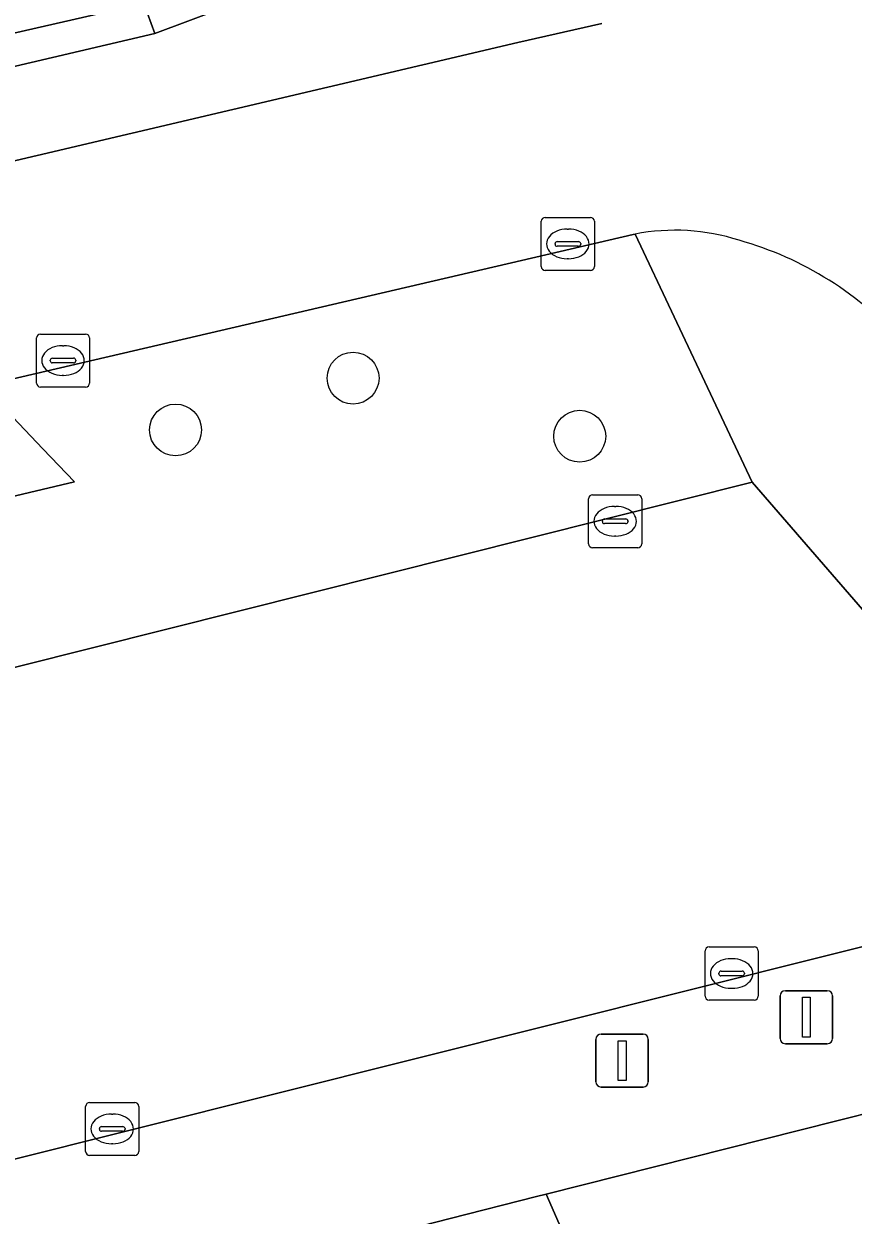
# Model space of a CAD drawing. Extents: x 161087 to 161926, y 382572 to 383873.
# Drawn here: x 161583.55 to 161599.19, y 383216.69 to 383239.17 of the extents above; entities that cross this region are included whole.
import ezdxf

# ---------------------------------------------------------------- set-up
doc = ezdxf.new("R2010")
doc.units = 0
for name, color, linetype in [('IMGEO_Boom', 7, 'Continuous'), ('IMGEO_Fietspad_gesloten', 7, 'Continuous'), ('IMGEO_Groenvoorziening', 7, 'Continuous'), ('IMGEO_Haag', 7, 'Continuous'), ('IMGEO_Kolk', 7, 'Continuous'), ('IMGEO_Lichtmast', 7, 'Continuous'), ('IMGEO_Pand', 7, 'Continuous'), ('IMGEO_Rijbaan_lokaal_gesloten', 7, 'Continuous'), ('IMGEO_Verkeersregelinstallatiepaal', 7, 'Continuous'), ('IMGEO_Voetpad_open', 7, 'Continuous')]:
    doc.layers.add(name, color=color, linetype=linetype)

msp = doc.modelspace()

# ---------------------------------------------------------------- linework, layer by layer
at = {"layer": 'IMGEO_Boom'}
for centre in [(161589.762, 383232.482), (161586.415, 383231.505), (161594.035, 383231.386)]:
    msp.add_circle(centre, 0.489, dxfattribs=at)
at = {"layer": 'IMGEO_Fietspad_gesloten'}
for points in [[(161594.453, 383239.171), (161592.871, 383238.811), (161580.219, 383235.841), (161567.512, 383232.88), (161557.961, 383230.64), (161557.775, 383230.596)], [(161558.702, 383226.706), (161559.693, 383226.941), (161564.545, 383228.091), (161576.781, 383230.939), (161582.129, 383232.184), (161582.784, 383232.337), (161595.04, 383235.193)], [(161595.04, 383235.193), (161595.077, 383235.2)]]:
    msp.add_lwpolyline(points, dxfattribs=at)
for centre, radius, start, end in [((161595.829, 383231.301), 3.971, 72.2105, 100.9164), ((161595.271, 383228.819), 6.509, 41.4353, 74.2133)]:
    msp.add_arc(centre, radius, start, end, dxfattribs=at)
at = {"layer": 'IMGEO_Groenvoorziening'}
for points in [[(161584.4, 383252.611), (161587.587, 383246.991), (161588.114, 383247.281), (161586.087, 383250.847), (161580.831, 383260.114), (161580.329, 383259.83), (161584.202, 383252.959), (161578.98, 383250), (161574.563, 383247.497), (161579.831, 383237.533), (161586.027, 383238.981), (161585.818, 383239.548), (161579.974, 383238.213), (161579.78, 383238.487), (161575.098, 383247.341)], [(161576.781, 383230.939), (161564.545, 383228.091), (161559.693, 383226.941), (161561.191, 383221.985), (161561.32, 383221.482), (161597.283, 383230.521), (161595.077, 383235.2), (161595.04, 383235.193), (161582.784, 383232.337), (161583.916, 383231.149), (161584.512, 383230.524), (161578.54, 383229.108)]]:
    msp.add_lwpolyline(points, close=True, dxfattribs=at)
msp.add_lwpolyline([(161585.861, 383246.038), (161586.833, 383246.578), (161587.587, 383246.991), (161584.4, 383252.611), (161575.098, 383247.341), (161579.78, 383238.487), (161579.974, 383238.213), (161585.818, 383239.548), (161585.585, 383240.176), (161585.497, 383240.449), (161585.442, 383240.548), (161584.951, 383241.437), (161586.782, 383242.519)], dxfattribs=at)
at = {"layer": 'IMGEO_Haag'}
msp.add_lwpolyline([(161580.831, 383260.114), (161580.329, 383259.83), (161584.202, 383252.959), (161578.98, 383250), (161574.563, 383247.497), (161579.831, 383237.533), (161586.027, 383238.981), (161585.818, 383239.548), (161579.974, 383238.213), (161579.78, 383238.487), (161575.098, 383247.341), (161584.4, 383252.611), (161587.587, 383246.991), (161588.114, 383247.281), (161586.087, 383250.847)], close=True, dxfattribs=at)
at = {"layer": 'IMGEO_Kolk'}
for p, q in [((161593.385, 383235.514), (161594.237, 383235.514)), ((161593.31, 383234.588), (161593.31, 383235.44)), ((161593.798, 383235.294), (161593.823, 383235.294)), ((161594.311, 383235.44), (161594.311, 383234.588)), ((161593.569, 383235.008), (161593.569, 383235.02)), ((161593.612, 383235.057), (161594.01, 383235.057)), ((161594.053, 383235.02), (161594.053, 383235.008)), ((161594.007, 383234.971), (161593.609, 383234.971)), ((161593.821, 383234.734), (161593.796, 383234.734)), ((161594.237, 383234.514), (161593.385, 383234.514)), ((161583.793, 383232.388), (161583.793, 383233.24)), ((161583.868, 383233.314), (161584.72, 383233.314)), ((161584.794, 383233.24), (161584.794, 383232.388)), ((161584.281, 383233.094), (161584.306, 383233.094)), ((161584.052, 383232.808), (161584.052, 383232.82)), ((161584.49, 383232.771), (161584.092, 383232.771)), ((161584.095, 383232.857), (161584.493, 383232.857)), ((161584.536, 383232.82), (161584.536, 383232.808)), ((161584.304, 383232.534), (161584.279, 383232.534)), ((161584.72, 383232.314), (161583.868, 383232.314)), ((161594.202, 383229.356), (161594.202, 383230.208)), ((161594.277, 383230.282), (161595.129, 383230.282)), ((161594.69, 383230.062), (161594.715, 383230.062)), ((161595.203, 383230.208), (161595.203, 383229.356)), ((161594.461, 383229.776), (161594.461, 383229.788)), ((161594.899, 383229.739), (161594.501, 383229.739)), ((161594.504, 383229.825), (161594.902, 383229.825)), ((161594.945, 383229.788), (161594.945, 383229.776)), ((161594.713, 383229.502), (161594.688, 383229.502)), ((161595.129, 383229.282), (161594.277, 383229.282)), ((161596.473, 383221.751), (161597.325, 383221.751)), ((161596.398, 383220.825), (161596.398, 383221.677)), ((161596.886, 383221.531), (161596.911, 383221.531)), ((161597.399, 383221.677), (161597.399, 383220.825)), ((161596.657, 383221.245), (161596.657, 383221.257)), ((161597.095, 383221.208), (161596.697, 383221.208)), ((161596.7, 383221.294), (161597.098, 383221.294)), ((161597.141, 383221.257), (161597.141, 383221.245)), ((161596.909, 383220.971), (161596.884, 383220.971)), ((161597.325, 383220.751), (161596.473, 383220.751)), ((161584.72, 383217.893), (161584.72, 383218.745)), ((161584.795, 383218.819), (161585.647, 383218.819)), ((161585.208, 383218.599), (161585.233, 383218.599)), ((161585.721, 383218.745), (161585.721, 383217.893)), ((161584.979, 383218.313), (161584.979, 383218.325)), ((161585.417, 383218.276), (161585.019, 383218.276)), ((161585.022, 383218.362), (161585.42, 383218.362)), ((161585.463, 383218.325), (161585.463, 383218.313)), ((161585.231, 383218.039), (161585.206, 383218.039)), ((161585.647, 383217.819), (161584.795, 383217.819))]:
    msp.add_line(p, q, dxfattribs=at)
for points in [[(161593.385, 383235.514), (161594.237, 383235.514)], [(161593.31, 383234.588), (161593.31, 383235.44)], [(161594.311, 383235.44), (161594.311, 383234.588)], [(161594.237, 383234.514), (161593.385, 383234.514)], [(161583.793, 383232.388), (161583.793, 383233.24)], [(161583.868, 383233.314), (161584.72, 383233.314)], [(161584.794, 383233.24), (161584.794, 383232.388)], [(161584.72, 383232.314), (161583.868, 383232.314)], [(161594.202, 383229.356), (161594.202, 383230.208)], [(161594.277, 383230.282), (161595.129, 383230.282)], [(161595.203, 383230.208), (161595.203, 383229.356)], [(161595.129, 383229.282), (161594.277, 383229.282)], [(161596.473, 383221.751), (161597.325, 383221.751)], [(161596.398, 383220.825), (161596.398, 383221.677)], [(161597.399, 383221.677), (161597.399, 383220.825)], [(161597.325, 383220.751), (161596.473, 383220.751)], [(161584.72, 383217.893), (161584.72, 383218.745)], [(161584.795, 383218.819), (161585.647, 383218.819)], [(161585.721, 383218.745), (161585.721, 383217.893)], [(161585.647, 383217.819), (161584.795, 383217.819)]]:
    msp.add_lwpolyline(points, dxfattribs=at)
for centre, radius, start, end in [((161593.387, 383235.438), 0.0765, 91.552, 178.448), ((161593.387, 383235.438), 0.0765, 91.552, 178.448), ((161594.235, 383235.438), 0.0765, 1.552, 88.448), ((161594.235, 383235.438), 0.0765, 1.552, 88.448), ((161593.609, 383235.017), 0.0403, 85.8775, 175.7526), ((161593.606, 383235.007), 0.0366, 178.938, 274.7102), ((161594.01, 383235.014), 0.043, 264.8664, 352.4533), ((161594.014, 383235.019), 0.0386, 1.7309, 96.639), ((161593.387, 383234.59), 0.0765, 181.552, 268.448), ((161593.387, 383234.59), 0.0765, 181.552, 268.448), ((161594.235, 383234.59), 0.0765, 271.552, 358.448), ((161594.235, 383234.59), 0.0765, 271.552, 358.448), ((161583.87, 383233.238), 0.0765, 91.552, 178.448), ((161583.87, 383233.238), 0.0765, 91.552, 178.448), ((161584.718, 383233.238), 0.0765, 1.552, 88.448), ((161584.718, 383233.238), 0.0765, 1.552, 88.448), ((161584.092, 383232.817), 0.0403, 85.8775, 175.7526), ((161584.089, 383232.807), 0.0366, 178.938, 274.7102), ((161584.493, 383232.814), 0.043, 264.8664, 352.4533), ((161584.497, 383232.819), 0.0386, 1.7309, 96.639), ((161583.87, 383232.39), 0.0765, 181.552, 268.448), ((161583.87, 383232.39), 0.0765, 181.552, 268.448), ((161584.718, 383232.39), 0.0765, 271.552, 358.448), ((161584.718, 383232.39), 0.0765, 271.552, 358.448), ((161594.279, 383230.206), 0.0765, 91.552, 178.448), ((161594.279, 383230.206), 0.0765, 91.552, 178.448), ((161595.127, 383230.206), 0.0765, 1.552, 88.448), ((161595.127, 383230.206), 0.0765, 1.552, 88.448), ((161594.501, 383229.785), 0.0403, 85.8775, 175.7526), ((161594.498, 383229.775), 0.0366, 178.938, 274.7102), ((161594.902, 383229.782), 0.043, 264.8664, 352.4533), ((161594.906, 383229.787), 0.0386, 1.7309, 96.639), ((161594.279, 383229.358), 0.0765, 181.552, 268.448), ((161594.279, 383229.358), 0.0765, 181.552, 268.448), ((161595.127, 383229.358), 0.0765, 271.552, 358.448), ((161595.127, 383229.358), 0.0765, 271.552, 358.448), ((161596.475, 383221.675), 0.0765, 91.552, 178.448), ((161596.475, 383221.675), 0.0765, 91.552, 178.448), ((161597.323, 383221.675), 0.0765, 1.552, 88.448), ((161597.323, 383221.675), 0.0765, 1.552, 88.448), ((161596.697, 383221.254), 0.0403, 85.8775, 175.7526), ((161596.694, 383221.244), 0.0366, 178.938, 274.7102), ((161597.098, 383221.251), 0.043, 264.8664, 352.4533), ((161597.102, 383221.256), 0.0386, 1.7309, 96.639), ((161596.475, 383220.827), 0.0765, 181.552, 268.448), ((161596.475, 383220.827), 0.0765, 181.552, 268.448), ((161597.323, 383220.827), 0.0765, 271.552, 358.448), ((161597.323, 383220.827), 0.0765, 271.552, 358.448), ((161584.797, 383218.743), 0.0765, 91.552, 178.448), ((161584.797, 383218.743), 0.0765, 91.552, 178.448), ((161585.645, 383218.743), 0.0765, 1.552, 88.448), ((161585.645, 383218.743), 0.0765, 1.552, 88.448), ((161585.019, 383218.322), 0.0403, 85.8775, 175.7526), ((161585.016, 383218.312), 0.0366, 178.938, 274.7102), ((161585.42, 383218.319), 0.043, 264.8664, 352.4533), ((161585.424, 383218.324), 0.0386, 1.7309, 96.639), ((161584.797, 383217.895), 0.0765, 181.552, 268.448), ((161584.797, 383217.895), 0.0765, 181.552, 268.448), ((161585.645, 383217.895), 0.0765, 271.552, 358.448), ((161585.645, 383217.895), 0.0765, 271.552, 358.448)]:
    msp.add_arc(centre, radius, start, end, dxfattribs=at)
for centre, major_axis, ratio, start_param, end_param in [((161593.797, 383235.014), (-0.387, 0.002), 0.722429, 4.712389, 7.853982), ((161593.822, 383235.014), (-0.39, 0.002), 0.717154, 1.570796, 4.712389), ((161584.28, 383232.814), (-0.387, 0.002), 0.722429, 4.712389, 7.853982), ((161584.305, 383232.814), (-0.39, 0.002), 0.717154, 1.570796, 4.712389), ((161594.689, 383229.782), (-0.387, 0.002), 0.722429, 4.712389, 7.853982), ((161594.714, 383229.782), (-0.39, 0.002), 0.717154, 1.570796, 4.712389), ((161596.885, 383221.251), (-0.387, 0.002), 0.722429, 4.712389, 7.853982), ((161596.91, 383221.251), (-0.39, 0.002), 0.717154, 1.570796, 4.712389), ((161585.207, 383218.319), (-0.387, 0.002), 0.722429, 4.712389, 7.853982), ((161585.232, 383218.319), (-0.39, 0.002), 0.717154, 1.570796, 4.712389)]:
    msp.add_ellipse(centre, major_axis=major_axis, ratio=ratio, start_param=start_param, end_param=end_param, dxfattribs=at)
at = {"layer": 'IMGEO_Lichtmast'}
for p, q in [((161594.338, 383219.209), (161594.338, 383220.009)), ((161594.338, 383220.009), (161594.338, 383219.209)), ((161594.438, 383220.109), (161595.228, 383220.109)), ((161595.228, 383220.109), (161594.438, 383220.109)), ((161595.328, 383220.009), (161595.328, 383219.209)), ((161595.328, 383219.209), (161595.328, 383220.009)), ((161595.228, 383219.109), (161594.438, 383219.109)), ((161594.438, 383219.109), (161595.228, 383219.109))]:
    msp.add_line(p, q, dxfattribs=at)
msp.add_lwpolyline([(161594.758, 383219.984), (161594.908, 383219.984), (161594.908, 383219.234), (161594.758, 383219.234), (161594.758, 383219.984)], dxfattribs=at)
for centre, start, end in [((161594.438, 383220.009), 90, 180), ((161594.438, 383220.009), 90, 180), ((161595.228, 383220.009), 0, 90), ((161595.228, 383220.009), 360, 90), ((161594.438, 383219.209), 180, 270), ((161594.438, 383219.209), 180, 270), ((161595.228, 383219.209), 270, 0), ((161595.228, 383219.209), 270, 0)]:
    msp.add_arc(centre, 0.1, start, end, dxfattribs=at)
at = {"layer": 'IMGEO_Pand'}
for points in [[(161606.52, 383220.397), (161598.881, 383218.471), (161593.403, 383217.09), (161596.829, 383209.264), (161598.913, 383204.966), (161599.43, 383203.897), (161604.683, 383206.502), (161612.263, 383208.392)], [(161593.403, 383217.09), (161593.22, 383217.044), (161591.594, 383216.629), (161587.097, 383215.48), (161586.879, 383215.421), (161589.228, 383207.384), (161592.797, 383208.267), (161593.76, 383203.845), (161598.913, 383204.966), (161596.829, 383209.264)]]:
    msp.add_lwpolyline(points, close=True, dxfattribs=at)
at = {"layer": 'IMGEO_Rijbaan_lokaal_gesloten'}
for points in [[(161603.889, 383222.891), (161597.283, 383230.521), (161561.32, 383221.482), (161561.298, 383221.477), (161556.451, 383220.265), (161554.476, 383219.763), (161552.671, 383219.304)], [(161550.595, 383209.525), (161554.432, 383210.49), (161603.889, 383222.891)]]:
    msp.add_lwpolyline(points, dxfattribs=at)
at = {"layer": 'IMGEO_Verkeersregelinstallatiepaal'}
for p, q in [((161597.912, 383220.927), (161598.702, 383220.927)), ((161598.702, 383220.927), (161597.912, 383220.927)), ((161597.812, 383220.027), (161597.812, 383220.827)), ((161597.812, 383220.827), (161597.812, 383220.027)), ((161598.802, 383220.827), (161598.802, 383220.027)), ((161598.802, 383220.027), (161598.802, 383220.827)), ((161598.702, 383219.927), (161597.912, 383219.927)), ((161597.912, 383219.927), (161598.702, 383219.927))]:
    msp.add_line(p, q, dxfattribs=at)
msp.add_lwpolyline([(161598.232, 383220.802), (161598.382, 383220.802), (161598.382, 383220.052), (161598.232, 383220.052), (161598.232, 383220.802)], dxfattribs=at)
for centre, start, end in [((161597.912, 383220.827), 90, 180), ((161597.912, 383220.827), 90, 180), ((161598.702, 383220.827), 0, 90), ((161598.702, 383220.827), 360, 90), ((161597.912, 383220.027), 180, 270), ((161597.912, 383220.027), 180, 270), ((161598.702, 383220.027), 270, 0), ((161598.702, 383220.027), 270, 0)]:
    msp.add_arc(centre, 0.1, start, end, dxfattribs=at)
at = {"layer": 'IMGEO_Voetpad_open'}
for points in [[(161563.565, 383290.385), (161572.888, 383274.016), (161572.166, 383273.593), (161572.072, 383273.538), (161572.14, 383273.408), (161572.516, 383272.695), (161572.521, 383272.685), (161572.635, 383272.757), (161573.349, 383273.208), (161580.097, 383261.361), (161579.621, 383261.073), (161580.329, 383259.83), (161580.831, 383260.114), (161586.087, 383250.847), (161588.114, 383247.281), (161587.587, 383246.991), (161586.833, 383246.578), (161589.098, 383242.531), (161585.497, 383240.449), (161585.585, 383240.176), (161585.818, 383239.548), (161586.027, 383238.981), (161594.682, 383242.226), (161561.405, 383300.469)], [(161595.115, 383241.448), (161594.682, 383242.226), (161586.027, 383238.981), (161579.831, 383237.533), (161577.737, 383237.043), (161575.241, 383236.459), (161571.693, 383235.63), (161566.801, 383234.486), (161566.394, 383234.391), (161565.033, 383234.073), (161564.628, 383233.978), (161557.768, 383232.374), (161557.376, 383232.282), (161557.961, 383230.64), (161567.512, 383232.88), (161580.219, 383235.841), (161592.871, 383238.811), (161594.453, 383239.171)], [(161595.077, 383235.2), (161597.283, 383230.521), (161603.889, 383222.891), (161606.52, 383220.397), (161612.263, 383208.392), (161616.024, 383199.666), (161616.624, 383199.802), (161619.529, 383193.006), (161619.203, 383192.931), (161624.555, 383180.376), (161624.327, 383180.275), (161624.372, 383180.172), (161626.163, 383180.929), (161625.464, 383182.547), (161625.376, 383182.751), (161625.835, 383182.949), (161624.075, 383186.613)], [(161578.742, 383213.201), (161579.291, 383213.351), (161580.412, 383213.657), (161586.879, 383215.421), (161587.097, 383215.48), (161591.594, 383216.629), (161593.22, 383217.044), (161593.403, 383217.09), (161598.881, 383218.471), (161606.52, 383220.397), (161603.889, 383222.891), (161554.432, 383210.49), (161550.595, 383209.525), (161547.65, 383208.325), (161542.826, 383207.084), (161531.933, 383205.212), (161526.876, 383203.831), (161518.704, 383201.115), (161487.35, 383188.824), (161478.917, 383185.415)]]:
    msp.add_lwpolyline(points, dxfattribs=at)
msp.add_lwpolyline([(161583.916, 383231.149), (161582.784, 383232.337), (161582.129, 383232.184), (161576.781, 383230.939), (161578.54, 383229.108), (161584.512, 383230.524)], close=True, dxfattribs=at)
for centre, radius, start, end in [((161595.829, 383231.301), 3.971, 72.2105, 100.9164), ((161595.271, 383228.819), 6.509, 41.4353, 74.2133)]:
    msp.add_arc(centre, radius, start, end, dxfattribs=at)

doc.saveas('drawing.dxf')
